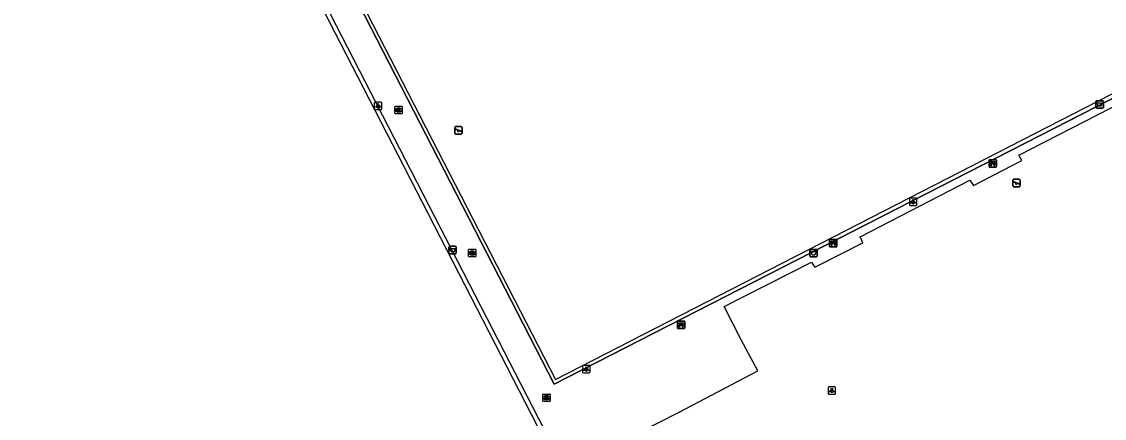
# Model space of a CAD drawing. Extents: x 158838 to 160074, y 386376 to 387776.
# Drawn here: x 159318.9 to 159464.8, y 387080.7 to 387134.2 of the extents above; entities that cross this region are included whole.
import ezdxf

# ---------------------------------------------------------------- set-up
doc = ezdxf.new("R2010")
doc.units = 0
for name, color, linetype in [('IMGEO_Afvalbak', 7, 'Continuous'), ('IMGEO_Bank', 7, 'Continuous'), ('IMGEO_Hek', 7, 'Continuous'), ('IMGEO_Kolk', 7, 'Continuous'), ('IMGEO_Lichtpunt', 7, 'Continuous'), ('IMGEO_Speelvoorziening', 7, 'Continuous'), ('IMGEO_Voetpad_open', 7, 'Continuous')]:
    doc.layers.add(name, color=color, linetype=linetype)

msp = doc.modelspace()

# ---------------------------------------------------------------- linework, layer by layer
at = {"layer": 'IMGEO_Afvalbak'}
for p, q in [((159463.63, 387122.65), (159463.63, 387123.44)), ((159463.63, 387123.44), (159463.63, 387122.65)), ((159463.73, 387123.54), (159464.52, 387123.54)), ((159464.52, 387123.54), (159463.73, 387123.54)), ((159464.52, 387122.55), (159463.73, 387122.55)), ((159463.73, 387122.55), (159464.52, 387122.55)), ((159464.62, 387123.44), (159464.62, 387122.65)), ((159464.62, 387122.65), (159464.62, 387123.44)), ((159376.45, 387103.02), (159376.45, 387103.82)), ((159376.45, 387103.82), (159376.45, 387103.02)), ((159376.55, 387103.92), (159377.34, 387103.92)), ((159377.34, 387103.92), (159376.55, 387103.92)), ((159377.44, 387103.82), (159377.44, 387103.02)), ((159377.44, 387103.02), (159377.44, 387103.82)), ((159377.34, 387102.92), (159376.55, 387102.92)), ((159376.55, 387102.92), (159377.34, 387102.92)), ((159425.08, 387102.6), (159425.08, 387103.4)), ((159425.08, 387103.4), (159425.08, 387102.6)), ((159425.18, 387103.5), (159425.97, 387103.5)), ((159425.97, 387103.5), (159425.18, 387103.5)), ((159425.97, 387102.5), (159425.18, 387102.5)), ((159425.18, 387102.5), (159425.97, 387102.5)), ((159426.07, 387103.4), (159426.07, 387102.6)), ((159426.07, 387102.6), (159426.07, 387103.4))]:
    msp.add_line(p, q, dxfattribs=at)
for points in [[(159463.77, 387123.26), (159464.48, 387123.26), (159464.33, 387122.79), (159463.92, 387122.79), (159463.77, 387123.26)], [(159376.59, 387103.64), (159377.3, 387103.64), (159377.15, 387103.17), (159376.74, 387103.17), (159376.59, 387103.64)], [(159425.22, 387103.21), (159425.92, 387103.21), (159425.77, 387102.74), (159425.37, 387102.74), (159425.22, 387103.21)]]:
    msp.add_lwpolyline(points, dxfattribs=at)
for centre, start, end in [((159463.73, 387123.44), 90, 180), ((159463.73, 387123.44), 90, 180), ((159463.73, 387122.65), 180, 270), ((159463.73, 387122.65), 180, 270), ((159464.52, 387123.44), 0, 90), ((159464.52, 387123.44), 360, 90), ((159464.52, 387122.65), 270, 0), ((159464.52, 387122.65), 270, 0), ((159376.55, 387103.82), 90, 180), ((159376.55, 387103.82), 90, 180), ((159377.34, 387103.82), 0, 90), ((159377.34, 387103.82), 360, 90), ((159376.55, 387103.02), 180, 270), ((159376.55, 387103.02), 180, 270), ((159377.34, 387103.02), 270, 0), ((159377.34, 387103.02), 270, 0), ((159425.18, 387103.4), 90, 180), ((159425.18, 387103.4), 90, 180), ((159425.18, 387102.6), 180, 270), ((159425.18, 387102.6), 180, 270), ((159425.97, 387103.4), 0, 90), ((159425.97, 387103.4), 360, 90), ((159425.97, 387102.6), 270, 0), ((159425.97, 387102.6), 270, 0)]:
    msp.add_arc(centre, 0.1, start, end, dxfattribs=at)
at = {"layer": 'IMGEO_Bank'}
for p, q in [((159449.22, 387114.67), (159449.22, 387115.51)), ((159449.22, 387115.51), (159449.22, 387114.67)), ((159449.29, 387115.59), (159450.13, 387115.59)), ((159450.13, 387115.59), (159449.29, 387115.59)), ((159450.22, 387115.52), (159450.22, 387114.68)), ((159450.22, 387114.68), (159450.22, 387115.52)), ((159450.14, 387114.59), (159449.3, 387114.59)), ((159449.3, 387114.59), (159450.14, 387114.59)), ((159449.91, 387114.99), (159449.52, 387114.99)), ((159449.53, 387115.1), (159449.53, 387115.21)), ((159449.57, 387115.21), (159449.57, 387115.1)), ((159449.86, 387115.21), (159449.58, 387115.21)), ((159449.58, 387115.09), (159449.86, 387115.09)), ((159449.87, 387115.1), (159449.87, 387115.21)), ((159449.91, 387115.21), (159449.91, 387115.1)), ((159427.72, 387103.9), (159427.72, 387104.75)), ((159427.72, 387104.75), (159427.72, 387103.9)), ((159427.8, 387104.83), (159428.64, 387104.83)), ((159428.64, 387104.83), (159427.8, 387104.83)), ((159428.65, 387103.83), (159427.81, 387103.83)), ((159427.81, 387103.83), (159428.65, 387103.83)), ((159428.03, 387104.34), (159428.03, 387104.44)), ((159428.42, 387104.23), (159428.03, 387104.23)), ((159428.36, 387104.45), (159428.08, 387104.45)), ((159428.08, 387104.44), (159428.08, 387104.34)), ((159428.08, 387104.33), (159428.36, 387104.33)), ((159428.37, 387104.34), (159428.37, 387104.44)), ((159428.41, 387104.44), (159428.41, 387104.34)), ((159428.72, 387104.76), (159428.72, 387103.91)), ((159428.72, 387103.91), (159428.72, 387104.76)), ((159407.24, 387092.9), (159407.24, 387093.74)), ((159407.24, 387093.74), (159407.24, 387092.9)), ((159407.31, 387093.83), (159408.15, 387093.83)), ((159408.15, 387093.83), (159407.31, 387093.83)), ((159407.54, 387093.33), (159407.54, 387093.44)), ((159407.88, 387093.45), (159407.59, 387093.45)), ((159407.59, 387093.44), (159407.59, 387093.33)), ((159407.88, 387093.33), (159407.88, 387093.44)), ((159407.93, 387093.44), (159407.93, 387093.33)), ((159408.23, 387093.75), (159408.23, 387092.91)), ((159408.23, 387092.91), (159408.23, 387093.75)), ((159408.16, 387092.83), (159407.32, 387092.83)), ((159407.32, 387092.83), (159408.16, 387092.83)), ((159407.93, 387093.23), (159407.54, 387093.23)), ((159407.59, 387093.33), (159407.88, 387093.33))]:
    msp.add_line(p, q, dxfattribs=at)
for points in [[(159449.52, 387115.21), (159449.43, 387115.21), (159449.43, 387115.37), (159450, 387115.37), (159450, 387115.21), (159449.92, 387115.21)], [(159449.47, 387114.99), (159449.32, 387114.99), (159449.43, 387115.09), (159449.52, 387115.09)], [(159449.52, 387114.99), (159449.52, 387114.78), (159449.47, 387114.78), (159449.47, 387114.99)], [(159449.92, 387115.09), (159450, 387115.09), (159450.11, 387114.99), (159449.97, 387114.99)], [(159449.96, 387114.99), (159449.96, 387114.78), (159449.92, 387114.78), (159449.92, 387114.99)], [(159427.97, 387104.23), (159427.83, 387104.23), (159427.94, 387104.33), (159428.03, 387104.33)], [(159428.03, 387104.45), (159427.94, 387104.45), (159427.94, 387104.61), (159428.5, 387104.61), (159428.5, 387104.45), (159428.42, 387104.45)], [(159428.02, 387104.22), (159428.02, 387104.01), (159427.98, 387104.01), (159427.98, 387104.22)], [(159428.42, 387104.33), (159428.5, 387104.33), (159428.62, 387104.23), (159428.48, 387104.23)], [(159428.47, 387104.22), (159428.47, 387104.01), (159428.43, 387104.01), (159428.43, 387104.22)], [(159407.54, 387093.45), (159407.45, 387093.45), (159407.45, 387093.61), (159408.02, 387093.61), (159408.02, 387093.45), (159407.93, 387093.45)], [(159407.48, 387093.23), (159407.34, 387093.23), (159407.45, 387093.33), (159407.54, 387093.33)], [(159407.53, 387093.22), (159407.53, 387093.01), (159407.49, 387093.01), (159407.49, 387093.22)], [(159407.93, 387093.33), (159408.02, 387093.33), (159408.13, 387093.23), (159407.99, 387093.23)], [(159407.98, 387093.22), (159407.98, 387093.01), (159407.94, 387093.01), (159407.94, 387093.22)]]:
    msp.add_lwpolyline(points, dxfattribs=at)
for centre, radius, start, end in [((159449.3, 387115.52), 0.0779, 92.4484, 184.2845), ((159449.3, 387115.52), 0.0779, 92.4484, 184.2845), ((159450.14, 387115.52), 0.0779, 2.4484, 94.2845), ((159450.14, 387115.52), 0.0779, 2.4484, 94.2845), ((159449.3, 387114.67), 0.0779, 182.4484, 274.2845), ((159449.3, 387114.67), 0.0779, 182.4484, 274.2845), ((159449.47, 387114.98), 0.00671, 2.8957, 87.1043), ((159449.52, 387115.21), 0.00671, 2.8957, 87.1043), ((159449.52, 387115.1), 0.00671, 272.8957, 357.1043), ((159449.52, 387114.98), 0.00671, 92.8957, 177.1043), ((159449.58, 387115.21), 0.00671, 92.8957, 177.1043), ((159449.58, 387115.1), 0.00671, 182.8957, 267.1043), ((159449.86, 387115.21), 0.00671, 2.8957, 87.1043), ((159449.86, 387115.1), 0.00671, 272.8957, 357.1043), ((159449.92, 387115.21), 0.00671, 92.8957, 177.1043), ((159449.92, 387115.1), 0.00671, 182.8957, 267.1043), ((159449.91, 387114.98), 0.00671, 2.8957, 87.1043), ((159449.97, 387114.98), 0.00671, 92.8957, 177.1043), ((159450.14, 387114.67), 0.0779, 272.4484, 4.2845), ((159450.14, 387114.67), 0.0779, 272.4484, 4.2845), ((159427.8, 387104.75), 0.0779, 92.4484, 184.2845), ((159427.8, 387104.75), 0.0779, 92.4484, 184.2845), ((159427.8, 387103.91), 0.0779, 182.4484, 274.2845), ((159427.8, 387103.91), 0.0779, 182.4484, 274.2845), ((159427.97, 387104.22), 0.00671, 2.8957, 87.1043), ((159428.03, 387104.22), 0.00671, 92.8957, 177.1043), ((159428.03, 387104.44), 0.00671, 2.8957, 87.1043), ((159428.03, 387104.34), 0.00671, 272.8957, 357.1043), ((159428.08, 387104.44), 0.00671, 92.8957, 177.1043), ((159428.08, 387104.34), 0.00671, 182.8957, 267.1043), ((159428.36, 387104.44), 0.00671, 2.8957, 87.1043), ((159428.36, 387104.34), 0.00671, 272.8957, 357.1043), ((159428.42, 387104.44), 0.00671, 92.8957, 177.1043), ((159428.42, 387104.34), 0.00671, 182.8957, 267.1043), ((159428.42, 387104.22), 0.00671, 2.8957, 87.1043), ((159428.48, 387104.22), 0.00671, 92.8957, 177.1043), ((159428.64, 387104.75), 0.0779, 2.4484, 94.2845), ((159428.64, 387104.75), 0.0779, 2.4484, 94.2845), ((159428.64, 387103.91), 0.0779, 272.4484, 4.2845), ((159428.64, 387103.91), 0.0779, 272.4484, 4.2845), ((159407.31, 387093.75), 0.0779, 92.4484, 184.2845), ((159407.31, 387093.75), 0.0779, 92.4484, 184.2845), ((159407.54, 387093.44), 0.00671, 2.8957, 87.1043), ((159407.54, 387093.33), 0.00671, 272.8957, 357.1043), ((159407.59, 387093.44), 0.00671, 92.8957, 177.1043), ((159407.59, 387093.33), 0.00671, 182.8957, 267.1043), ((159407.88, 387093.44), 0.00671, 2.8957, 87.1043), ((159407.88, 387093.33), 0.00671, 272.8957, 357.1043), ((159407.93, 387093.44), 0.00671, 92.8957, 177.1043), ((159407.93, 387093.33), 0.00671, 182.8957, 267.1043), ((159408.16, 387093.75), 0.0779, 2.4484, 94.2845), ((159408.16, 387093.75), 0.0779, 2.4484, 94.2845), ((159407.31, 387092.91), 0.0779, 182.4484, 274.2845), ((159407.31, 387092.91), 0.0779, 182.4484, 274.2845), ((159407.48, 387093.22), 0.00671, 2.8957, 87.1043), ((159407.54, 387093.22), 0.00671, 92.8957, 177.1043), ((159407.93, 387093.22), 0.00671, 2.8957, 87.1043), ((159407.99, 387093.22), 0.00671, 92.8957, 177.1043), ((159408.16, 387092.91), 0.0779, 272.4484, 4.2845), ((159408.16, 387092.91), 0.0779, 272.4484, 4.2845)]:
    msp.add_arc(centre, radius, start, end, dxfattribs=at)
at = {"layer": 'IMGEO_Hek'}
for points in [[(159352.7, 387150.4), (159391.6, 387074.7), (159388.73, 387073.21)], [(159390.61, 387085.34), (159357.69, 387149.46)], [(159482.96, 387132.63), (159390.61, 387085.34)]]:
    msp.add_lwpolyline(points, dxfattribs=at)
at = {"layer": 'IMGEO_Kolk'}
for p, q in [((159369.16, 387121.87), (159369.16, 387122.72)), ((159369.23, 387122.79), (159370.09, 387122.79)), ((159369.65, 387122.57), (159369.67, 387122.57)), ((159370.16, 387122.72), (159370.16, 387121.87)), ((159370.09, 387121.79), (159369.23, 387121.79)), ((159369.67, 387122.01), (159369.64, 387122.01)), ((159379.09, 387102.59), (159379.09, 387103.44)), ((159379.17, 387103.51), (159380.02, 387103.51)), ((159380.02, 387102.51), (159379.17, 387102.51)), ((159379.58, 387103.29), (159379.6, 387103.29)), ((159379.6, 387102.73), (159379.58, 387102.73)), ((159380.09, 387103.44), (159380.09, 387102.59)), ((159389.1, 387083.07), (159389.1, 387083.93)), ((159389.17, 387084), (159390.02, 387084)), ((159389.58, 387083.78), (159389.61, 387083.78)), ((159389.61, 387083.22), (159389.58, 387083.22)), ((159390.1, 387083.93), (159390.1, 387083.07)), ((159390.02, 387083), (159389.17, 387083))]:
    msp.add_line(p, q, dxfattribs=at)
for points in [[(159369.16, 387121.87), (159369.16, 387122.72)], [(159369.23, 387122.79), (159370.09, 387122.79)], [(159370.16, 387122.72), (159370.16, 387121.87)], [(159370.09, 387121.79), (159369.23, 387121.79)], [(159369.48, 387122.49), (159369.6, 387122.49), (159369.6, 387122.34), (159369.73, 387122.49), (159369.9, 387122.49), (159369.75, 387122.34), (159369.9, 387122.09), (159369.75, 387122.09), (159369.67, 387122.26), (159369.6, 387122.19), (159369.6, 387122.09), (159369.48, 387122.09), (159369.48, 387122.49)], [(159379.09, 387102.59), (159379.09, 387103.44)], [(159379.17, 387103.51), (159380.02, 387103.51)], [(159380.02, 387102.51), (159379.17, 387102.51)], [(159379.41, 387103.21), (159379.54, 387103.21), (159379.54, 387103.06), (159379.66, 387103.21), (159379.83, 387103.21), (159379.68, 387103.06), (159379.84, 387102.81), (159379.68, 387102.81), (159379.6, 387102.98), (159379.54, 387102.91), (159379.54, 387102.81), (159379.41, 387102.81), (159379.41, 387103.21)], [(159380.09, 387103.44), (159380.09, 387102.59)], [(159389.1, 387083.07), (159389.1, 387083.93)], [(159389.17, 387084), (159390.02, 387084)], [(159389.42, 387083.7), (159389.54, 387083.7), (159389.54, 387083.55), (159389.67, 387083.7), (159389.83, 387083.7), (159389.69, 387083.55), (159389.84, 387083.3), (159389.69, 387083.3), (159389.6, 387083.47), (159389.54, 387083.4), (159389.54, 387083.3), (159389.42, 387083.3), (159389.42, 387083.7)], [(159390.1, 387083.93), (159390.1, 387083.07)], [(159390.02, 387083), (159389.17, 387083)]]:
    msp.add_lwpolyline(points, dxfattribs=at)
for centre, start, end in [((159369.24, 387122.72), 91.552, 178.448), ((159369.24, 387122.72), 91.552, 178.448), ((159370.08, 387122.72), 1.552, 88.448), ((159370.08, 387122.72), 1.552, 88.448), ((159369.24, 387121.87), 181.552, 268.448), ((159369.24, 387121.87), 181.552, 268.448), ((159370.08, 387121.87), 271.552, 358.448), ((159370.08, 387121.87), 271.552, 358.448), ((159379.17, 387103.44), 91.552, 178.448), ((159379.17, 387103.44), 91.552, 178.448), ((159379.17, 387102.59), 181.552, 268.448), ((159379.17, 387102.59), 181.552, 268.448), ((159380.02, 387103.44), 1.552, 88.448), ((159380.02, 387103.44), 1.552, 88.448), ((159380.02, 387102.59), 271.552, 358.448), ((159380.02, 387102.59), 271.552, 358.448), ((159389.17, 387083.93), 91.552, 178.448), ((159389.17, 387083.93), 91.552, 178.448), ((159390.02, 387083.93), 1.552, 88.448), ((159390.02, 387083.93), 1.552, 88.448), ((159389.17, 387083.08), 181.552, 268.448), ((159389.17, 387083.08), 181.552, 268.448), ((159390.02, 387083.08), 271.552, 358.448), ((159390.02, 387083.08), 271.552, 358.448)]:
    msp.add_arc(centre, 0.0765, start, end, dxfattribs=at)
for centre, major_axis, ratio, start_param, end_param in [((159369.65, 387122.29), (-0.387, 0.002), 0.722429, 4.712389, 7.853982), ((159369.67, 387122.29), (-0.39, 0.002), 0.717154, 1.570796, 4.712389), ((159379.58, 387103.01), (-0.387, 0.002), 0.722429, 4.712389, 7.853982), ((159379.6, 387103.01), (-0.39, 0.002), 0.717154, 1.570796, 4.712389), ((159389.58, 387083.5), (-0.387, 0.002), 0.722429, 4.712389, 7.853982), ((159389.61, 387083.5), (-0.39, 0.002), 0.717154, 1.570796, 4.712389)]:
    msp.add_ellipse(centre, major_axis=major_axis, ratio=ratio, start_param=start_param, end_param=end_param, dxfattribs=at)
at = {"layer": 'IMGEO_Lichtpunt'}
for p, q in [((159366.4, 387123.26), (159366.4, 387122.45)), ((159366.4, 387123.26), (159366.4, 387122.45)), ((159367.3, 387123.36), (159366.5, 387123.36)), ((159367.3, 387123.36), (159366.5, 387123.36)), ((159367.4, 387122.45), (159367.4, 387123.26)), ((159367.4, 387122.45), (159367.4, 387123.26)), ((159366.5, 387122.36), (159367.3, 387122.36)), ((159366.5, 387122.36), (159367.3, 387122.36)), ((159438.49, 387110.32), (159438.49, 387109.51)), ((159438.49, 387110.32), (159438.49, 387109.51)), ((159439.39, 387110.41), (159438.59, 387110.41)), ((159439.39, 387110.41), (159438.59, 387110.41)), ((159438.59, 387109.41), (159439.39, 387109.41)), ((159438.59, 387109.41), (159439.39, 387109.41)), ((159439.49, 387109.51), (159439.49, 387110.32)), ((159439.49, 387109.51), (159439.49, 387110.32)), ((159394.46, 387087.76), (159394.46, 387086.95)), ((159394.46, 387087.76), (159394.46, 387086.95)), ((159395.36, 387087.85), (159394.56, 387087.85)), ((159395.36, 387087.85), (159394.56, 387087.85)), ((159395.46, 387086.95), (159395.46, 387087.76)), ((159395.46, 387086.95), (159395.46, 387087.76)), ((159394.56, 387086.85), (159395.36, 387086.85)), ((159394.56, 387086.85), (159395.36, 387086.85)), ((159427.54, 387084.87), (159427.54, 387084.07)), ((159427.54, 387084.87), (159427.54, 387084.07)), ((159428.44, 387084.97), (159427.64, 387084.97)), ((159428.44, 387084.97), (159427.64, 387084.97)), ((159428.54, 387084.07), (159428.54, 387084.87)), ((159428.54, 387084.07), (159428.54, 387084.87)), ((159427.64, 387083.97), (159428.44, 387083.97)), ((159427.64, 387083.97), (159428.44, 387083.97))]:
    msp.add_line(p, q, dxfattribs=at)
for points in [[(159366.78, 387122.92), (159366.82, 387122.9), (159366.63, 387122.63), (159366.59, 387122.66), (159366.78, 387122.92)], [(159366.88, 387122.88), (159366.93, 387122.88), (159366.93, 387122.55), (159366.88, 387122.55), (159366.88, 387122.88)], [(159366.99, 387122.9), (159367.03, 387122.92), (159367.21, 387122.66), (159367.18, 387122.63), (159366.99, 387122.9)], [(159438.87, 387109.98), (159438.9, 387109.95), (159438.72, 387109.69), (159438.68, 387109.72), (159438.87, 387109.98)], [(159438.97, 387109.93), (159439.01, 387109.93), (159439.01, 387109.61), (159438.97, 387109.61), (159438.97, 387109.93)], [(159439.08, 387109.95), (159439.12, 387109.98), (159439.3, 387109.72), (159439.26, 387109.69), (159439.08, 387109.95)], [(159394.84, 387087.42), (159394.88, 387087.39), (159394.69, 387087.13), (159394.65, 387087.16), (159394.84, 387087.42)], [(159394.94, 387087.37), (159394.99, 387087.37), (159394.99, 387087.05), (159394.94, 387087.05), (159394.94, 387087.37)], [(159395.05, 387087.39), (159395.09, 387087.42), (159395.27, 387087.16), (159395.24, 387087.13), (159395.05, 387087.39)], [(159427.92, 387084.54), (159427.95, 387084.51), (159427.77, 387084.25), (159427.73, 387084.27), (159427.92, 387084.54)], [(159428.02, 387084.49), (159428.06, 387084.49), (159428.06, 387084.17), (159428.02, 387084.17), (159428.02, 387084.49)], [(159428.13, 387084.51), (159428.17, 387084.54), (159428.35, 387084.27), (159428.31, 387084.25), (159428.13, 387084.51)]]:
    msp.add_lwpolyline(points, dxfattribs=at)
for centre in [(159366.9, 387123.06), (159438.99, 387110.11), (159394.96, 387087.55), (159428.04, 387084.67)]:
    msp.add_circle(centre, 0.0994, dxfattribs=at)
for centre, start, end in [((159366.5, 387123.26), 90, 180), ((159366.5, 387123.26), 90, 180), ((159367.3, 387123.26), 0, 90), ((159367.3, 387123.26), 0, 90), ((159366.5, 387122.45), 180, 270), ((159366.5, 387122.45), 180, 270), ((159367.3, 387122.45), 270, 0), ((159367.3, 387122.45), 270, 360), ((159438.59, 387110.32), 90, 180), ((159438.59, 387110.32), 90, 180), ((159438.59, 387109.51), 180, 270), ((159438.59, 387109.51), 180, 270), ((159439.39, 387110.32), 0, 90), ((159439.39, 387110.32), 0, 90), ((159439.39, 387109.51), 270, 0), ((159439.39, 387109.51), 270, 360), ((159394.56, 387087.76), 90, 180), ((159394.56, 387087.76), 90, 180), ((159395.36, 387087.76), 0, 90), ((159395.36, 387087.76), 0, 90), ((159394.56, 387086.95), 180, 270), ((159394.56, 387086.95), 180, 270), ((159395.36, 387086.95), 270, 0), ((159395.36, 387086.95), 270, 360), ((159427.64, 387084.87), 90, 180), ((159427.64, 387084.87), 90, 180), ((159428.44, 387084.87), 0, 90), ((159428.44, 387084.87), 0, 90), ((159427.64, 387084.07), 180, 270), ((159427.64, 387084.07), 180, 270), ((159428.44, 387084.07), 270, 0), ((159428.44, 387084.07), 270, 360)]:
    msp.add_arc(centre, 0.0946, start, end, dxfattribs=at)
at = {"layer": 'IMGEO_Speelvoorziening'}
for p, q in [((159377.23, 387119.15), (159377.23, 387119.95)), ((159377.23, 387119.95), (159377.23, 387119.15)), ((159377.61, 387119.58), (159377.27, 387119.72)), ((159377.3, 387119.78), (159378.17, 387119.43)), ((159377.33, 387120.05), (159378.12, 387120.05)), ((159378.12, 387120.05), (159377.33, 387120.05)), ((159378.22, 387119.95), (159378.22, 387119.15)), ((159378.22, 387119.15), (159378.22, 387119.95)), ((159378.12, 387119.05), (159377.33, 387119.05)), ((159377.33, 387119.05), (159378.12, 387119.05)), ((159378.15, 387119.37), (159377.81, 387119.5)), ((159452.42, 387112.05), (159452.42, 387112.85)), ((159452.42, 387112.85), (159452.42, 387112.05)), ((159452.8, 387112.48), (159452.46, 387112.62)), ((159452.49, 387112.68), (159453.36, 387112.32)), ((159452.52, 387112.95), (159453.31, 387112.95)), ((159453.31, 387112.95), (159452.52, 387112.95)), ((159453.34, 387112.26), (159453, 387112.4)), ((159453.41, 387112.85), (159453.41, 387112.05)), ((159453.41, 387112.05), (159453.41, 387112.85)), ((159453.31, 387111.95), (159452.52, 387111.95)), ((159452.52, 387111.95), (159453.31, 387111.95))]:
    msp.add_line(p, q, dxfattribs=at)
for centre, radius, start, end in [((159377.33, 387119.95), 0.1, 90, 180), ((159377.33, 387119.95), 0.1, 90, 180), ((159377.29, 387119.75), 0.0327, 68.078, 248.078), ((159378.12, 387119.95), 0.1, 0, 90), ((159378.12, 387119.95), 0.1, 360, 90), ((159377.33, 387119.15), 0.1, 180, 270), ((159377.33, 387119.15), 0.1, 180, 270), ((159377.69, 387119.49), 0.12, 130.9928, 5.1632), ((159378.12, 387119.15), 0.1, 270, 0), ((159378.12, 387119.15), 0.1, 270, 0), ((159378.16, 387119.4), 0.0327, 248.078, 68.078), ((159452.52, 387112.85), 0.1, 90, 180), ((159452.52, 387112.85), 0.1, 90, 180), ((159452.47, 387112.65), 0.0327, 68.078, 248.078), ((159452.88, 387112.39), 0.12, 130.9928, 5.1632), ((159453.31, 387112.85), 0.1, 0, 90), ((159453.31, 387112.85), 0.1, 360, 90), ((159453.35, 387112.29), 0.0327, 248.078, 68.078), ((159452.52, 387112.05), 0.1, 180, 270), ((159452.52, 387112.05), 0.1, 180, 270), ((159453.31, 387112.05), 0.1, 270, 0), ((159453.31, 387112.05), 0.1, 270, 0)]:
    msp.add_arc(centre, radius, start, end, dxfattribs=at)
at = {"layer": 'IMGEO_Voetpad_open'}
for points in [[(159357.64, 387149.57), (159357.69, 387149.46), (159390.61, 387085.34), (159482.96, 387132.63), (159486.98, 387134.68), (159453.84, 387199.13), (159417.92, 387180.63)], [(159453.71, 387198.41), (159450.21, 387196.61), (159358.27, 387149.35), (159390.83, 387085.96), (159482.69, 387133.16), (159486.3, 387135.02), (159453.71, 387198.41)], [(159312.62, 387071.34), (159327.52, 387042.34), (159390.87, 387074.88), (159369.62, 387116.22), (159341.85, 387170.2), (159341.33, 387169.93), (159306.25, 387151.95), (159278.51, 387137.73), (159293.83, 387107.91)], [(159352.7, 387150.4), (159391.6, 387074.7), (159388.73, 387073.21)], [(159389.29, 387072.22), (159395.6, 387075.51), (159407.48, 387081.56), (159418.05, 387087.12), (159415.83, 387091.3), (159413.52, 387095.81), (159425.29, 387101.79), (159425.76, 387101.09), (159432.22, 387104.37), (159431.84, 387105.18), (159446.64, 387112.84), (159447.11, 387112.13), (159453.62, 387115.49), (159453.24, 387116.19), (159483.44, 387131.69)]]:
    msp.add_lwpolyline(points, dxfattribs=at)

doc.saveas('drawing.dxf')
